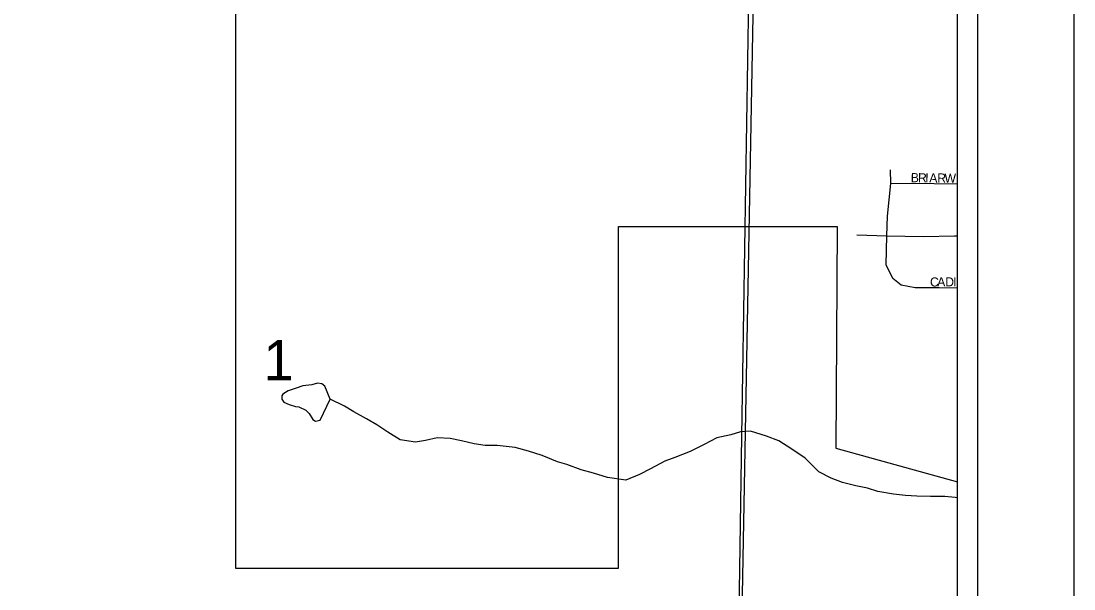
# Model space of a CAD drawing. Extents: x 0 to 34, y -2.3 to 22.
# Drawn here: x 7.907 to 9, y 19.599 to 20.189 of the extents above; entities that cross this region are included whole.
import ezdxf

# ---------------------------------------------------------------- set-up
doc = ezdxf.new("R2010")
doc.units = 0
for name, color, linetype in [('GM_X_City_Street', 7, 'Continuous'), ('GM_X_City_Street_Text', 7, 'Continuous'), ('GM_X_Corporation', 7, 'Continuous'), ('GM_X_County', 7, 'Continuous'), ('GM_X_Minor_River', 7, 'Continuous'), ('GM_X_Section', 7, 'Continuous'), ('GM_X_Section_Text', 7, 'Continuous'), ('GM_X_Township', 7, 'Continuous'), ('SH_Data', 7, 'Continuous')]:
    doc.layers.add(name, color=color, linetype=linetype)

msp = doc.modelspace()

# ---------------------------------------------------------------- linework, layer by layer
at = {"layer": 'GM_X_City_Street'}
for p, q in [((8.8098, 20.0198), (8.8094, 20.0342)), ((8.8065, 19.9861), (8.8098, 20.0198)), ((8.8547, 20.0197), (8.8098, 20.0198)), ((8.8792, 20.0192), (8.8547, 20.0197)), ((8.8058, 19.9656), (8.8065, 19.9861)), ((8.7746, 19.9666), (8.8058, 19.9656)), ((8.8049, 19.9353), (8.8058, 19.9656)), ((8.8058, 19.9656), (8.8438, 19.965)), ((8.8438, 19.965), (8.876, 19.9656)), ((8.876, 19.9656), (8.8792, 19.9654)), ((8.8119, 19.9212), (8.8049, 19.9353)), ((8.8206, 19.9143), (8.8119, 19.9212)), ((8.8351, 19.9114), (8.8206, 19.9143)), ((8.8602, 19.9116), (8.8351, 19.9114)), ((8.8792, 19.9112), (8.8602, 19.9116))]:
    msp.add_line(p, q, dxfattribs=at)
at = {"layer": 'GM_X_Corporation'}
for points in [[(8.8792, 19.7101), (8.8792, 20.8994), (7.6158, 20.8994)], [(7.8951, 20.4454), (7.9466, 20.4977), (8.0178, 20.5329), (8.2192, 20.5482), (8.2192, 20.5766), (8.2523, 20.5813), (8.2523, 20.3872), (8.1955, 20.3872), (8.1955, 20.302), (8.1292, 20.302), (8.1292, 19.6203), (8.5269, 19.6202), (8.5269, 19.9753), (8.7542, 19.9753), (8.7527, 19.7449), (8.8792, 19.7101)]]:
    msp.add_lwpolyline(points, dxfattribs=at)
at = {"layer": 'GM_X_County'}
msp.add_line((8.8792, 14.574), (8.8792, 20.8994), dxfattribs=at)
at = {"layer": 'GM_X_Minor_River'}
for p, q in [((8.1839, 19.8044), (8.1785, 19.8012)), ((8.1923, 19.8072), (8.1839, 19.8044)), ((8.1992, 19.8096), (8.1923, 19.8072)), ((8.2084, 19.8109), (8.1992, 19.8096)), ((8.2145, 19.8126), (8.2084, 19.8109)), ((8.219, 19.8117), (8.2145, 19.8126)), ((8.222, 19.8093), (8.219, 19.8117)), ((8.2276, 19.7959), (8.222, 19.8093)), ((8.1773, 19.7993), (8.1772, 19.7959)), ((8.1772, 19.7959), (8.1794, 19.7928)), ((8.1785, 19.8012), (8.1773, 19.7993)), ((8.1794, 19.7928), (8.185, 19.7903)), ((8.2171, 19.7742), (8.2276, 19.7959)), ((8.2425, 19.7886), (8.2276, 19.7959)), ((8.185, 19.7903), (8.1917, 19.7882)), ((8.1917, 19.7882), (8.1951, 19.7878)), ((8.1951, 19.7878), (8.2022, 19.7845)), ((8.2022, 19.7845), (8.2059, 19.781)), ((8.2059, 19.781), (8.2095, 19.7748)), ((8.2522, 19.7826), (8.2425, 19.7886)), ((8.2653, 19.7753), (8.2522, 19.7826)), ((8.2095, 19.7748), (8.2125, 19.7732)), ((8.2125, 19.7732), (8.2171, 19.7742)), ((8.2761, 19.7693), (8.2653, 19.7753)), ((8.2876, 19.7617), (8.2761, 19.7693)), ((8.3002, 19.7537), (8.2876, 19.7617)), ((8.6435, 19.759), (8.629, 19.7556)), ((8.6538, 19.7621), (8.6435, 19.759)), ((8.6641, 19.7625), (8.6538, 19.7621)), ((8.6806, 19.7574), (8.6641, 19.7625)), ((8.3161, 19.7513), (8.3002, 19.7537)), ((8.3267, 19.7529), (8.3161, 19.7513)), ((8.3386, 19.7559), (8.3267, 19.7529)), ((8.3522, 19.7551), (8.3386, 19.7559)), ((8.3639, 19.7525), (8.3522, 19.7551)), ((8.377, 19.7494), (8.3639, 19.7525)), ((8.3884, 19.7479), (8.377, 19.7494)), ((8.4009, 19.7476), (8.3884, 19.7479)), ((8.6159, 19.7488), (8.6016, 19.7417)), ((8.629, 19.7556), (8.6159, 19.7488)), ((8.6934, 19.7525), (8.6806, 19.7574)), ((8.7071, 19.7441), (8.6934, 19.7525)), ((8.4198, 19.7458), (8.4009, 19.7476)), ((8.4337, 19.742), (8.4198, 19.7458)), ((8.4476, 19.7374), (8.4337, 19.742)), ((8.4637, 19.7308), (8.4476, 19.7374)), ((8.6016, 19.7417), (8.5855, 19.7354)), ((8.7208, 19.7346), (8.7071, 19.7441)), ((8.4734, 19.7282), (8.4637, 19.7308)), ((8.4884, 19.7224), (8.4734, 19.7282)), ((8.5752, 19.7315), (8.5601, 19.7236)), ((8.5855, 19.7354), (8.5752, 19.7315)), ((8.7352, 19.7204), (8.7208, 19.7346)), ((8.5012, 19.719), (8.4884, 19.7224)), ((8.5155, 19.7144), (8.5012, 19.719)), ((8.5489, 19.7175), (8.5347, 19.7119)), ((8.5601, 19.7236), (8.5489, 19.7175)), ((8.7479, 19.714), (8.7352, 19.7204)), ((8.5347, 19.7119), (8.5155, 19.7144)), ((8.7595, 19.7094), (8.7479, 19.714)), ((8.7734, 19.706), (8.7595, 19.7094)), ((8.7855, 19.7033), (8.7734, 19.706)), ((8.7963, 19.6999), (8.7855, 19.7033)), ((8.8126, 19.6971), (8.7963, 19.6999)), ((8.825, 19.696), (8.8126, 19.6971)), ((8.8368, 19.6953), (8.825, 19.696)), ((8.8512, 19.6948), (8.8368, 19.6953)), ((8.8659, 19.6947), (8.8512, 19.6948)), ((8.8765, 19.6936), (8.8659, 19.6947)), ((8.8792, 19.6935), (8.8765, 19.6936))]:
    msp.add_line(p, q, dxfattribs=at)
at = {"layer": 'GM_X_Section'}
for p, q in [((8.6694, 20.3414), (8.6506, 19.3353)), ((8.6694, 20.3414), (8.6506, 19.3353)), ((8.8792, 19.3331), (8.8792, 20.3383))]:
    msp.add_line(p, q, dxfattribs=at)
at = {"layer": 'GM_X_Township'}
for p, q in [((8.8792, 17.9482), (8.8792, 20.8994)), ((8.6643, 20.3485), (8.6549, 19.7576)), ((8.6643, 20.3485), (8.6549, 19.7576)), ((8.6549, 19.7576), (8.6474, 19.2909)), ((8.6549, 19.7576), (8.6474, 19.2909))]:
    msp.add_line(p, q, dxfattribs=at)
at = {"layer": 'SH_Data'}
for p, q in [((9, 21), (9, 14)), ((8.9, 20.9), (8.9, 14.1))]:
    msp.add_line(p, q, dxfattribs=at)

# ---------------------------------------------------------------- texts
at = {"layer": 'GM_X_City_Street_Text'}
for s, rotation, p in [('B', 359.235, (8.8305, 20.0213)), ('R', 359.235, (8.838, 20.0212)), ('I', 359.2349, (8.8455, 20.0211)), ('A', 359.2349, (8.8497, 20.021)), ('R', 359.235, (8.858, 20.0209)), ('W', 359.235, (8.8655, 20.0208)), ('C', 0.0364, (8.8505, 19.9129)), ('A', 0.0328, (8.858, 19.913)), ('D', 0.0266, (8.8663, 19.913)), ('I', 0.0309, (8.8746, 19.913))]:
    msp.add_text(s, height=0.00947, rotation=rotation, dxfattribs=at).set_placement(p)
at = {"layer": 'GM_X_Section_Text'}
msp.add_text('1', height=0.0419, rotation=0, dxfattribs=at).set_placement((8.1584, 19.8154))

doc.saveas('drawing.dxf')
